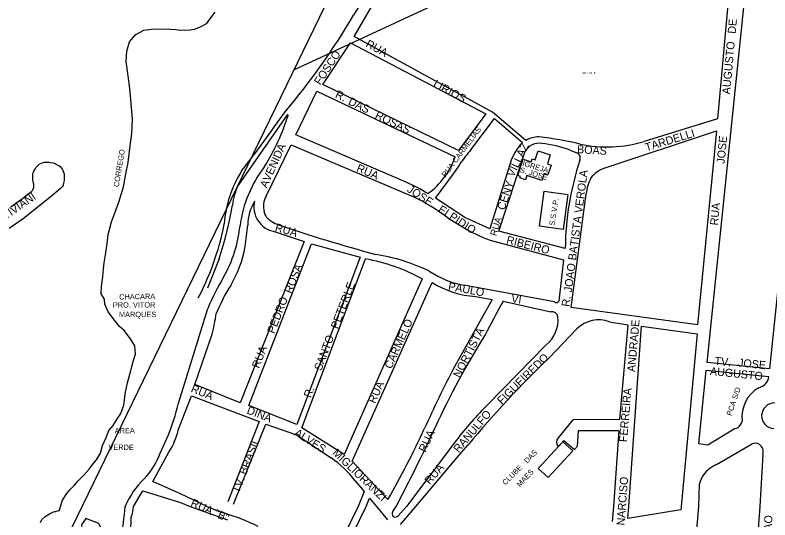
# Model space of a CAD drawing. Extents: x 325709 to 364434, y 7573432 to 7597073.
# Drawn here: x 337558 to 338123, y 7587492 to 7587870 of the extents above; entities that cross this region are included whole.
import ezdxf

# ---------------------------------------------------------------- set-up
doc = ezdxf.new("R2010")
doc.units = 0
for name, color, linetype in [('EDIFEXISTENT', 7, 'Continuous'), ('EDIFIDENTIF', 7, 'Continuous'), ('EDIFOBRAEXIS', 7, 'Continuous'), ('LIMITE_BAIRROS_MUNICIPIOS', 7, 'Continuous'), ('LOGRADOURO', 7, 'Continuous'), ('LOGRADOURO_TEXTO', 7, 'Continuous')]:
    doc.layers.add(name, color=color, linetype=linetype)

msp = doc.modelspace()

# ---------------------------------------------------------------- linework, layer by layer
at = {"layer": 'EDIFEXISTENT'}
for p, q in [((337947.25, 7587761.42), (337949.43, 7587768.03)), ((337949.43, 7587768.03), (337958.58, 7587765.02)), ((337958.58, 7587765.02), (337956.39, 7587758.39)), ((337934.21, 7587749.6), (337938.27, 7587761.91)), ((337938.27, 7587761.91), (337944.21, 7587759.95)), ((337944.21, 7587759.95), (337944.94, 7587762.18)), ((337944.94, 7587762.18), (337947.25, 7587761.42)), ((337956.39, 7587758.39), (337959.18, 7587757.47)), ((337959.18, 7587757.47), (337956.76, 7587750.15)), ((337936.13, 7587749.01), (337934.21, 7587749.6)), ((337935.75, 7587747.87), (337936.13, 7587749.01)), ((337939.88, 7587746.51), (337935.75, 7587747.87)), ((337940.91, 7587749.62), (337939.88, 7587746.51)), ((337952.15, 7587745.92), (337940.91, 7587749.62)), ((337953.86, 7587751.1), (337952.15, 7587745.92)), ((337956.76, 7587750.15), (337953.86, 7587751.1)), ((337950.36, 7587711.72), (337953.9, 7587737.92)), ((337953.9, 7587737.92), (337971.69, 7587735.53)), ((337971.69, 7587735.53), (337968.16, 7587709.32)), ((337968.16, 7587709.32), (337950.36, 7587711.72)), ((337949.57, 7587530.3), (337967.94, 7587550.17)), ((337967.94, 7587550.17), (337975.54, 7587543.47)), ((337975.54, 7587543.47), (337957.01, 7587523.56)), ((337957.01, 7587523.56), (337949.57, 7587530.3))]:
    msp.add_line(p, q, dxfattribs=at)
at = {"layer": 'EDIFOBRAEXIS'}
for points in [[(337707.3, 7587871.86), (337703.21, 7587866.73), (337700.7, 7587863.11), (337697.17, 7587861.31), (337695.04, 7587860.14), (337691.68, 7587858.93), (337688.71, 7587858.46), (337684.65, 7587858.36), (337681.39, 7587858.55)], [(337591.66, 7587501.91), (337593.18, 7587506.54), (337596.38, 7587511.62), (337598.74, 7587514.5), (337601.99, 7587517.8), (337604.91, 7587521.01), (337608.93, 7587525.28), (337612.94, 7587529.74), (337615.69, 7587533.45), (337618.56, 7587536.78), (337621.55, 7587541.71), (337623.02, 7587547.5), (337625.72, 7587553.45), (337627.79, 7587558.83), (337630.99, 7587562.38), (337633.83, 7587566.93), (337636.67, 7587571.41), (337639, 7587577.82), (337639.45, 7587581.77), (337640.3, 7587587.34), (337641.83, 7587594.5), (337643.56, 7587600.85), (337645.8, 7587609.29), (337647.78, 7587616.09), (337647.16, 7587622.11), (337644.05, 7587627.42), (337639.15, 7587633.59), (337635.69, 7587636.66), (337632.03, 7587641.37), (337627.23, 7587647.64), (337624.78, 7587653.34), (337624.46, 7587657), (337622.09, 7587661.1), (337622.25, 7587666.53), (337623.23, 7587673.85), (337623.68, 7587679.83), (337624.23, 7587684.27), (337625.21, 7587690.34), (337626.64, 7587698.85), (337627.38, 7587705.59), (337629.69, 7587714.9), (337632.66, 7587722.87), (337635.33, 7587729.79), (337638.65, 7587741.11), (337640.58, 7587750.82), (337642.29, 7587759.33), (337643.73, 7587771.85), (337644.95, 7587781.17), (337645.59, 7587791.49), (337644.54, 7587803.92), (337643.42, 7587814.8), (337642.22, 7587824.39), (337640.82, 7587834.95), (337641.32, 7587842.84), (337643.38, 7587849.63), (337648.07, 7587855.35), (337653.88, 7587858.46), (337659.6, 7587859.13), (337665.54, 7587859.56), (337673.43, 7587859.33), (337678.05, 7587858.9), (337681.39, 7587858.55)], [(337576.66, 7587489.76), (337577.59, 7587492.2), (337580.01, 7587494.32), (337583.3, 7587496.26), (337585.81, 7587497.69), (337587.1, 7587498.08), (337588.12, 7587498.19), (337589.36, 7587498.5), (337590.5, 7587498.81), (337591.05, 7587499.47), (337591.66, 7587501.91)]]:
    msp.add_lwpolyline(points, dxfattribs=at)
msp.add_arc((338126.52, 7587569.76), 9.57, 88.5725, 267.4072, dxfattribs=at)
at = {"layer": 'LIMITE_BAIRROS_MUNICIPIOS'}
msp.add_line((338360.99, 7588105.23), (337766.16, 7587828.43), dxfattribs=at)
msp.add_lwpolyline([(337342.22, 7587372.39), (336396.46, 7588016.13), (336582.01, 7588238.23), (337316, 7588174.16), (337422.07, 7588277), (337411.03, 7588347.71), (337527.32, 7588375.68), (337546.84, 7588303.24), (337603.06, 7588272.31), (337684.9, 7588124.18), (337619.52, 7587978.17), (337693.23, 7587913.48), (337760.4, 7588085.1), (337859.79, 7588021.24), (337525.43, 7587332.74), (337420.34, 7587429.62), (337342.22, 7587372.39)], dxfattribs=at)
at = {"layer": 'LOGRADOURO'}
for p, q in [((337844.49, 7587923.22), (337811.13, 7587869.76)), ((338153.87, 7587906.69), (338122.95, 7587604.82)), ((338093.61, 7587898.48), (338083.83, 7587792.2)), ((338076.22, 7587609.65), (338104.42, 7587884.75)), ((337811.62, 7587853.72), (337826.26, 7587878.97)), ((337788.23, 7587817.69), (337808.77, 7587848.97)), ((337808.77, 7587848.97), (337910.34, 7587795.8)), ((337889.69, 7587768.33), (337788.23, 7587817.69)), ((337767.94, 7587780.08), (337783.68, 7587812.87)), ((337783.68, 7587812.87), (337887.4, 7587763.71)), ((337761.32, 7587795.06), (337724.84, 7587742.74)), ((337910.34, 7587795.8), (337889.69, 7587768.33)), ((337898.94, 7587768.85), (337916.76, 7587792.44)), ((337916.76, 7587792.44), (337937.69, 7587774.47)), ((338083.83, 7587792.2), (338028.84, 7587775.22)), ((337998.92, 7587755.1), (338083.04, 7587783.23)), ((338083.04, 7587783.23), (338068.95, 7587637.8)), ((337850.53, 7587744.6), (337767.94, 7587780.08)), ((337745.78, 7587734.18), (337764.51, 7587772.52)), ((337764.51, 7587772.52), (337855.65, 7587734.03)), ((337920.07, 7587707.92), (337939.86, 7587767.91)), ((337973.41, 7587768.75), (337978.87, 7587766.38)), ((337927.89, 7587757.08), (337913.25, 7587709.73)), ((337872.51, 7587732.6), (337886.08, 7587750.93)), ((337974.22, 7587650.91), (337985.41, 7587735.95)), ((337882.13, 7587717.84), (337895.28, 7587709.73)), ((337969.76, 7587695.13), (337920.07, 7587707.92)), ((337751.76, 7587707.7), (337774.26, 7587700.25)), ((337774.26, 7587700.25), (337726.16, 7587579.43)), ((337732.58, 7587577.37), (337779.67, 7587698.56)), ((337779.67, 7587698.56), (337816.04, 7587688.46)), ((337916.34, 7587700.41), (337968.56, 7587686.54)), ((337710.47, 7587687.25), (337701.77, 7587665.35)), ((337816.04, 7587688.46), (337768.76, 7587563.26)), ((337772.36, 7587560.83), (337820.17, 7587687.25)), ((337968.56, 7587686.54), (337964.88, 7587655.68)), ((337862.49, 7587672.29), (337804.19, 7587540.73)), ((337810.11, 7587535.75), (337869.95, 7587669.6)), ((337961.82, 7587655.11), (337893.86, 7587667.45)), ((337902.49, 7587659), (337915.07, 7587656.78)), ((337915.07, 7587656.78), (337886.95, 7587607)), ((337923.21, 7587655.66), (337959, 7587647.68)), ((337681.39, 7587584), (337701.99, 7587650.19)), ((338068.95, 7587637.8), (337974.22, 7587650.91)), ((338002.87, 7587640.08), (338016.71, 7587637.9)), ((337957.89, 7587613.48), (337978.57, 7587634.98)), ((338017.48, 7587501.91), (338026.88, 7587636.94)), ((338026.88, 7587636.94), (338068.56, 7587631.13)), ((337692.13, 7587593.24), (337705.23, 7587630.96)), ((338068.56, 7587631.13), (338056.6, 7587501.91)), ((337955.51, 7587622.96), (337911.76, 7587578.24)), ((338122.95, 7587604.82), (338076.22, 7587609.65)), ((338069.82, 7587548.65), (338075.37, 7587603.87)), ((338075.37, 7587603.87), (338122.35, 7587599.12)), ((337726.16, 7587579.43), (337692.13, 7587593.24)), ((337679.66, 7587578.51), (337681.39, 7587584)), ((337681.39, 7587563.59), (337689.64, 7587584.69)), ((337689.64, 7587584.69), (337740.51, 7587565.45)), ((337768.76, 7587563.26), (337732.58, 7587577.37)), ((337680.06, 7587559.64), (337681.39, 7587563.59)), ((337740.51, 7587565.45), (337716.91, 7587505.25)), ((337721.31, 7587503.68), (337745.38, 7587563.58)), ((337804.19, 7587540.73), (337772.36, 7587560.83)), ((337666.2, 7587541.8), (337672.37, 7587555.41)), ((337888.15, 7587551.32), (337850.77, 7587501.91)), ((338082.99, 7587533.32), (338109.26, 7587548.59)), ((337660.82, 7587520.48), (337672.78, 7587542.46)), ((338117.88, 7587540.75), (338115.58, 7587501.91)), ((337836.9, 7587507.09), (337810.11, 7587535.75)), ((337812.33, 7587521.15), (337819.04, 7587513.08)), ((337681.39, 7587511.36), (337660.82, 7587520.48)), ((338069.93, 7587501.91), (338070.45, 7587518.77)), ((337646.21, 7587501.91), (337653.32, 7587513.66)), ((337653.32, 7587513.66), (337681.39, 7587504.81)), ((337701.47, 7587501.91), (337681.39, 7587511.36)), ((337819.04, 7587513.08), (337814.57, 7587501.91)), ((337681.39, 7587504.81), (337688.72, 7587501.91)), ((337820.53, 7587501.91), (337823.22, 7587508.07)), ((337823.22, 7587508.07), (337828.36, 7587501.91)), ((337688.72, 7587501.91), (337716.72, 7587491.76)), ((337814.57, 7587501.91), (337797.48, 7587466.75)), ((337810.92, 7587481.88), (337820.53, 7587501.91)), ((337828.36, 7587501.91), (337836.62, 7587491.8)), ((337840.6, 7587498.09), (337843.07, 7587501.91)), ((337850.77, 7587501.91), (337844.53, 7587494.96)), ((337846.42, 7587488.43), (337857.89, 7587501.91)), ((338005.83, 7587501.91), (338004.92, 7587490.59)), ((338016.64, 7587492.79), (338017.48, 7587501.91)), ((338056.32, 7587499.28), (338016.64, 7587492.79)), ((338052.77, 7587315.39), (338069.93, 7587501.91)), ((338056.6, 7587501.91), (338056.32, 7587499.28)), ((338115.58, 7587501.91), (338100.8, 7587307.76))]:
    msp.add_line(p, q, dxfattribs=at)
for points in [[(337940.27, 7587775.9), (337915.35, 7587797.21), (337811.62, 7587853.72)], [(337554.27, 7587726.11), (337557.97, 7587728.98), (337563.04, 7587732.5), (337567.12, 7587735.69), (337569.76, 7587737.6), (337570.51, 7587738.5), (337571.05, 7587739.34), (337571.33, 7587740.11), (337571.59, 7587740.99), (337571.66, 7587741.78), (337571.52, 7587743.16), (337571.13, 7587744.92), (337570.8, 7587746.9), (337570.83, 7587749.05), (337570.95, 7587750.93), (337571.53, 7587752.86), (337572.35, 7587754.28), (337573.39, 7587755.8), (337574.32, 7587756.96), (337575.67, 7587758.1), (337577.9, 7587759.19), (337579.47, 7587759.59), (337580.99, 7587759.74), (337582.74, 7587759.69), (337584.18, 7587759.45), (337586.03, 7587759.08), (337587.56, 7587758.56), (337589.1, 7587757.77), (337590.25, 7587757.1), (337591.21, 7587756.3), (337592.02, 7587755.44)], [(337592.02, 7587755.44), (337593.01, 7587754.18), (337593.89, 7587752.22), (337594.27, 7587750.83), (337594.3, 7587749.05), (337594.27, 7587747.48), (337594.2, 7587745.81), (337593.84, 7587744.01), (337593.47, 7587742.54), (337592.76, 7587741.1), (337591.64, 7587739.83), (337590.11, 7587738.61), (337588.16, 7587736.99), (337585.15, 7587734.5), (337563.55, 7587717.32), (337553.06, 7587709.94)], [(337913.25, 7587709.73), (337894.6, 7587718.2), (337872.51, 7587732.6)], [(337754.11, 7587713), (337752.42, 7587713.55), (337751.05, 7587714.18), (337749.84, 7587714.9), (337748.53, 7587715.89), (337747.38, 7587716.97), (337746.27, 7587718.31), (337745.35, 7587719.74), (337744.7, 7587721.06), (337744.16, 7587722.55)], [(338016.71, 7587637.9), (338010.51, 7587566.85), (337975.38, 7587566.83), (337964.52, 7587553.22)], [(337745.38, 7587563.58), (337768.47, 7587555.37), (337794.34, 7587538.2)], [(337964.4, 7587546.63), (337968.68, 7587551.2), (337976.6, 7587544.48), (337978.88, 7587546.99), (337979.76, 7587558.66), (338010, 7587558.85), (338005.83, 7587501.91)], [(338097.2, 7587560.12), (338076.67, 7587547.65), (338069.82, 7587548.65)], [(337857.89, 7587501.91), (337890.13, 7587539.99), (337896.95, 7587548.02)], [(337629.14, 7587470.47), (337620.19, 7587489.08), (337610.48, 7587492.94), (337607.4, 7587488.08), (337607.73, 7587484.12)]]:
    msp.add_lwpolyline(points, dxfattribs=at)
for centre, radius, start, end in [((337371.72, 7588126.57), 508.95, 319.7024, 329.6966), ((336767.59, 7588492.96), 1211.8, 322.38709, 324.97108), ((337601.32, 7587845.35), 168.57, 328.1306, 342.483), ((337761.74, 7587794.65), 0.584, 68.4734, 135.4699), ((337761.14, 7587794.72), 0.941, 353.3893, 29.9667), ((337950.15, 7587759.43), 19.21, 90.301, 120.9547), ((337915.45, 7587492.25), 288.46, 76.8529, 83.1114), ((337970.97, 7587744.27), 44.94, 137.7787, 163.4336), ((337950.26, 7587761.68), 12.13, 81.226, 149.1025), ((337943.99, 7587689.9), 84.16, 69.537, 84.4637), ((338001.01, 7587865.34), 94.32, 257.7892, 287.1579), ((338036.16, 7587655.19), 178.18, 140.3635, 144.1336), ((337976.59, 7587762.36), 4.62, 21.8434, 60.4768), ((337832.31, 7587783.19), 58.43, 306.2734, 340.5257), ((337842.32, 7587785.85), 55.98, 321.4099, 332.0233), ((338189.38, 7587692.52), 219.63, 161.7952, 179.3191), ((337975.91, 7587762.85), 5.12, 340.4794, 13.9017), ((337799.73, 7587707.06), 85.78, 147.3257, 175.768), ((337817.58, 7587700.05), 92.27, 142.4003, 172.4982), ((338007.47, 7587733.04), 23.66, 111.1784, 141.1338), ((338021.34, 7587731.5), 36.21, 153.1008, 172.9349), ((337766.14, 7587722.67), 45.92, 154.0739, 174.0537), ((337803.43, 7587634.25), 119.98, 58.0748, 66.8846), ((337767.56, 7587712.16), 35.68, 148.9757, 179.5084), ((337755.1, 7587726.07), 18.67, 166.0946, 259.6895), ((337757.59, 7587726.61), 14.03, 147.3042, 196.8095), ((337765.31, 7587556.51), 199.18, 54.0929, 63.0283), ((337433.19, 7587777.56), 291.62, 341.9597, 350.1004), ((337570.15, 7587737.82), 146.09, 340.0523, 350.375), ((337628.09, 7587722.2), 98.53, 330.4409, 354.1168), ((337522.43, 7587730.35), 210.21, 350.7189, 355.1213), ((338141.31, 7588853.48), 1204.42, 251.24728, 254.91574), ((337946.2, 7587796.26), 100.39, 239.5204, 252.6954), ((337643.5, 7587711.83), 87.75, 329.5037, 349.9046), ((337553.66, 7587736.12), 161.17, 331.0305, 342.6184), ((337795.43, 7587549.9), 139.56, 61.2798, 79.7858), ((337803.93, 7587542.76), 149.73, 64.5041, 80.7994), ((337906.69, 7587734.94), 68.7, 236.1157, 259.2379), ((337857.81, 7587586.24), 168.43, 148.7601, 157.6847), ((337907.69, 7587730.26), 71.45, 238.1091, 265.8265), ((337815.38, 7587604.3), 115.05, 146.8031, 158.5736), ((339501.51, 7586797.32), 1796.59, 151.46096, 152.37744), ((337963.17, 7587656.4), 1.87, 223.5332, 312.2877), ((337964.14, 7587655.7), 0.741, 292.7173, 358.1612), ((337536.48, 7587672.51), 173.78, 346.1678, 351.3356), ((337959.49, 7587642.74), 4.96, 13.078, 95.7549), ((337940.29, 7587641.69), 24.13, 309.0761, 5.1652), ((337994.69, 7587618.6), 22.98, 69.1663, 134.5484), ((338417.78, 7587311.48), 599.84, 147.89233, 155.41758), ((338541.08, 7587009.54), 839.56, 133.99913, 140.10553), ((338728.88, 7587169.58), 948.77, 152.54576, 155.70902), ((338112.46, 7587600.51), 9.98, 283.1852, 351.9995), ((338127.3, 7587569.03), 25.11, 119.9908, 186.7247), ((337538, 7587610.51), 145.23, 337.7049, 347.2704), ((338091.75, 7587396.58), 255.74, 134.7352, 142.765), ((336685.07, 7588111.62), 1308.71, 332.23231, 335.1195), ((338096, 7587565.56), 5.57, 282.415, 329.9085), ((338097.73, 7587566.21), 4.63, 311.8566, 358.4742), ((337622.9, 7587573.7), 58.86, 327.9372, 346.1744), ((337292.4, 7587821.07), 628.53, 330.0304, 335.44573), ((337968.4, 7587549.86), 5.14, 139.1532, 218.9121), ((338111.95, 7587542.21), 6.93, 61.5988, 112.8483), ((338111.15, 7587542.64), 6.99, 344.3082, 54.0947), ((337610.59, 7587562.72), 59.41, 317.4326, 339.3829), ((337750.7, 7587474.12), 77.52, 37.3478, 55.7395), ((338097.12, 7587505.38), 31.31, 116.8212, 139.67), ((337695.05, 7587479.09), 59.53, 133.1368, 157.4551), ((338089.31, 7587515.1), 19.21, 146.7195, 169.0018), ((337429.53, 7587520), 211.31, 348.4215, 355.0888), ((337621.86, 7587502.38), 24.35, 339.2364, 358.8958), ((337750.87, 7587608.3), 117.3, 245.0922, 251.999), ((337584.09, 7587494.37), 60.54, 342.4782, 359.4085), ((337658.11, 7587315.64), 189.72, 64.5138, 72.6696), ((337842.82, 7587496.33), 2.83, 141.6116, 227.9129), ((337842.23, 7587497.05), 3.11, 245.0846, 317.7482)]:
    msp.add_arc(centre, radius, start, end, dxfattribs=at)

# ---------------------------------------------------------------- texts
at = {"layer": 'EDIFIDENTIF'}
for s, rotation, p in [('CORREGO', 80.6597, (337635.22, 7587740.77)), ('IGREJA', 343.479, (337937.34, 7587757.1)), ('S. JOSE', 343.3437, (337935.56, 7587752.12)), ('S.S.V.P.', 80.9264, (337961.67, 7587711.86)), ('CHACARA', 1.1514, (337635.54, 7587656.71)), ('PRO. VITOR', 0.0683, (337630.8, 7587650.78)), ('MARQUES', 0.0553, (337635.35, 7587643.62)), ('AREA', 0.88, (337632.22, 7587556.51)), ('VERDE', 359.7917, (337627.45, 7587544.23)), ('CLUBE   DAS', 45.0455, (337924.95, 7587517.54)), ('MAES', 46.8453, (337935.81, 7587516.05))]:
    msp.add_text(s, height=4, rotation=rotation, dxfattribs=at).set_placement(p)
at = {"layer": 'LIMITE_BAIRROS_MUNICIPIOS'}
msp.add_text('SERROTE', height=1.5, dxfattribs=at).set_placement((337982.55, 7587825.73))
at = {"layer": 'LOGRADOURO_TEXTO'}
for s, height, rotation, p in [('DE', 6, 84.7379, (338097.41, 7587855.6)), ('RUA', 6, 331.4189, (337819.74, 7587846.41)), ('AUGUSTO', 6, 84.7379, (338093.24, 7587810.27)), ('FOSCO', 6, 56.7135, (337786.17, 7587816.91)), ('LIRIOS', 6, 331.4189, (337870.29, 7587816.49)), ('R.', 6, 334.0529, (337796.88, 7587808.34)), ('DAS', 6, 334.0529, (337806.63, 7587803.15)), ('ROSAS', 6, 334.0529, (337826.68, 7587792.83)), ('RUA CARMÉLIAS', 4, 53.0785, (337880.02, 7587748.04)), ('TARDELLI', 6, 16.9778, (338030.64, 7587767.68)), ('JOSE', 6, 84.4693, (338089.12, 7587758.27)), ('AVENIDA', 6, 65.6184, (337746.08, 7587739.82)), ('VILLAZ', 6, 64.0365, (337930.95, 7587748.06)), ('BOAS', 6, 356.592, (337978.49, 7587766.41)), ('RUA', 6, 336.7496, (337812.79, 7587753.04)), ('JOAO BATISTA VEROLA', 6, 82.5095, (337974.68, 7587661.95)), ('JOSE   ELPIDIO    ', 6, 326.9027, (337850.74, 7587737.91)), ('CENY', 6, 71.4668, (337924.25, 7587723.28)), ('VIVIANI', 6, 34.4471, (337550.17, 7587716.22)), ('RUA', 6, 84.708, (338084.22, 7587712.12)), ('RUA', 6, 344.2109, (337751.86, 7587708.18)), ('RUA', 5, 72.8206, (337918.16, 7587704.03)), ('RIBEIRO', 6, 345.5695, (337925.24, 7587698.89)), ('ROSA', 6, 68.7665, (337764.72, 7587660.78)), ('PETERLE', 6, 69.2828, (337799.43, 7587634.28)), ('PAULO', 6, 349.7111, (337881.74, 7587663.94)), ('PEDRO', 6, 68.7665, (337751.74, 7587630.84)), ('VI', 6, 352.1203, (337929.06, 7587654.75)), ('R.', 6, 82.5095, (337972.91, 7587651.16)), ('CARMELO', 6, 65.9134, (337839.48, 7587604.37)), ('ANDRADE', 6, 85.0136, (338022.1, 7587602.36)), ('NORTISTA', 6, 62.6705, (337890.74, 7587597.74)), ('SANTO', 6, 69.2828, (337786.94, 7587603.04)), ('RUA', 6, 68.7665, (337740.31, 7587604.85)), ('FIGUEIREDO', 6, 44.5111, (337922.23, 7587577.74)), ('TV.', 6, 354.0946, (338081.38, 7587607.97)), ('JOSE', 6, 354.0946, (338099.04, 7587606.73)), ('AUGUSTO', 6, 354.0946, (338078.01, 7587600.39)), ('RUA', 6, 337.907, (337688.78, 7587587.76)), ('R.', 6, 69.2828, (337779.14, 7587582.79)), ('RUA', 6, 65.9134, (337827.3, 7587578.5)), ('FERREIRA', 6, 85.0136, (338015.97, 7587549.84)), ('PCA S/D', 4, 71.3556, (338094.27, 7587569.42)), ('DINA', 6, 338.6941, (337730.66, 7587571.63)), ('RANULFO', 6, 49.498, (337889.89, 7587541.68)), ('ALVES', 6, 327.7283, (337766.2, 7587555.46)), ('RUA', 6, 64.6802, (337865, 7587542)), ('TV. BRASIL', 6, 68.4823, (337725.24, 7587511.45)), ('MIGLIORANZI', 6, 316.0082, (337794.89, 7587541.45)), ('RUA', 6, 49.7549, (337868.35, 7587517.79)), ('NARCISO', 6, 85.8046, (338014.25, 7587487.49)), ('RUA "B"', 6, 336.097, (337688.59, 7587502.4)), ('MOURAO', 6, 85.6458, (338122.42, 7587459.07))]:
    msp.add_text(s, height=height, rotation=rotation, dxfattribs=at).set_placement(p)

doc.saveas('drawing.dxf')
